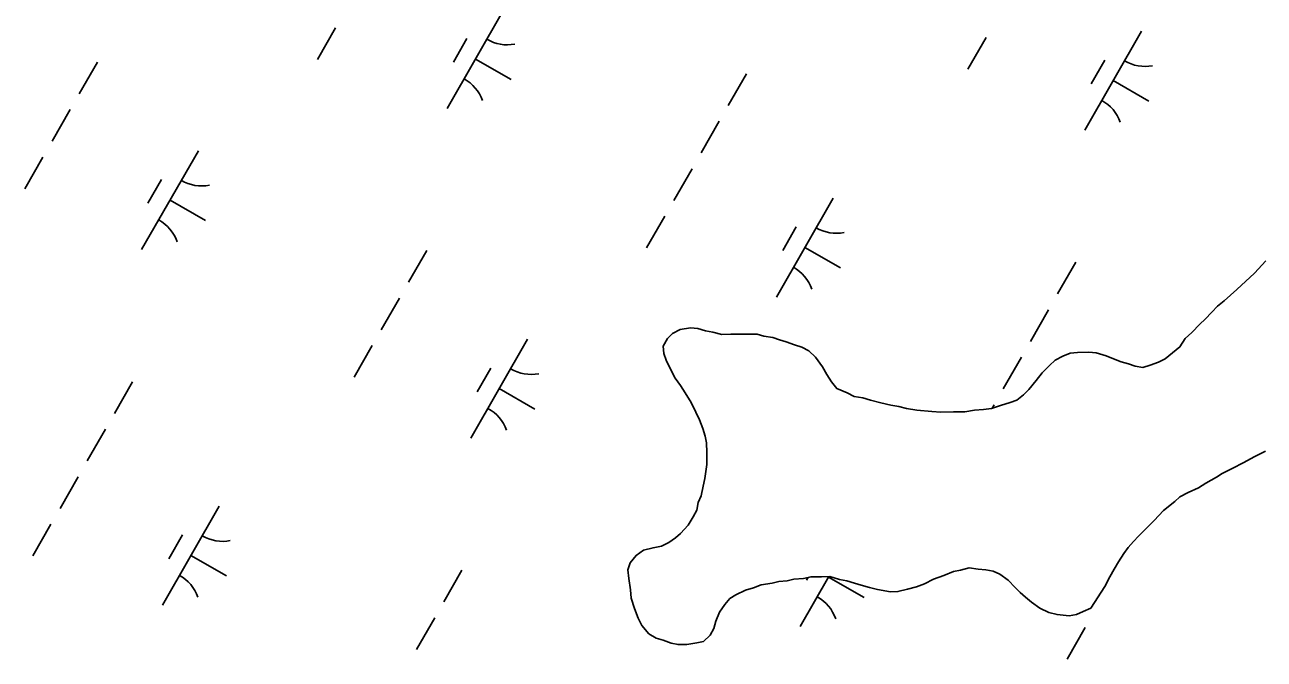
# Model space of a CAD drawing. Extents: x 3930721 to 3950824, y 220441 to 242861.
# Drawn here: x 3944405 to 3944948, y 230657 to 230936 of the extents above; entities that cross this region are included whole.
import ezdxf

# ---------------------------------------------------------------- set-up
doc = ezdxf.new("R2010")
doc.units = 0
doc.layers.add('V-TOPO-SHOR', color=7, linetype='Continuous')
doc.layers.add('V-WETL-SWMP', color=7, linetype='Continuous')

msp = doc.modelspace()

# ---------------------------------------------------------------- linework, layer by layer
at = {"layer": 'V-TOPO-SHOR'}
for points in [[(3944703.42, 230801.47), (3944706.7, 230800.85), (3944710.63, 230799.91), (3944714.56, 230799.95), (3944717.84, 230799.98), (3944722.42, 230800.03), (3944726.02, 230800.06), (3944728.98, 230799.11), (3944732.91, 230798.5), (3944735.86, 230797.54), (3944738.82, 230796.59), (3944742.43, 230795.32), (3944745.72, 230794.37), (3944748.68, 230792.76), (3944751.66, 230789.85), (3944754.65, 230785.62), (3944756.64, 230782.37), (3944758.64, 230779.11), (3944760.96, 230776.19), (3944765.56, 230774.27), (3944768.53, 230772.67), (3944772.46, 230772.05), (3944775.75, 230771.1), (3944780.34, 230769.84), (3944784.61, 230768.9), (3944788.21, 230768.28), (3944791.5, 230767.33), (3944796.09, 230766.73), (3944802.64, 230766.14), (3944806.57, 230765.85), (3944812.14, 230765.9), (3944817.05, 230765.96), (3944821.3, 230766.65), (3944825.22, 230767.02), (3944828.82, 230767.38), (3944832.73, 230768.73), (3944836.97, 230770.08), (3944839.91, 230771.1), (3944842.83, 230773.42), (3944845.1, 230775.73), (3944848.34, 230779.69), (3944850.92, 230782.99), (3944854.16, 230786.3), (3944856.76, 230788.62), (3944860.01, 230790.29), (3944863.27, 230791.63), (3944866.54, 230791.99), (3944871.45, 230792.04), (3944874.73, 230791.75), (3944879, 230790.48), (3944882.29, 230789.21), (3944885.57, 230787.93), (3944888.86, 230786.98), (3944891.81, 230786.03), (3944895.09, 230785.41), (3944898.36, 230786.42), (3944901.95, 230787.77), (3944904.88, 230789.11), (3944908.12, 230791.76), (3944911.37, 230794.41), (3944913.62, 230798.03), (3944916.54, 230800.68), (3944920.11, 230804.32), (3944922.38, 230806.63), (3944925.29, 230809.61), (3944927.89, 230812.25), (3944930.81, 230814.58), (3944936.33, 230819.54), (3944944.11, 230826.82), (3944948.96, 230832.11)], [(3944872.26, 230679.76), (3944869, 230678.42), (3944866.07, 230677.08), (3944862.8, 230676.39), (3944857.56, 230676.99), (3944853.95, 230677.94), (3944850, 230679.86), (3944846.38, 230682.44), (3944843.73, 230684.71), (3944841.42, 230686.65), (3944839.11, 230688.92), (3944836.13, 230692.16), (3944832.5, 230694.74), (3944829.54, 230696.02), (3944826.26, 230696.65), (3944822.98, 230696.94), (3944819.05, 230697.55), (3944815.13, 230696.53), (3944812.19, 230695.85), (3944807.95, 230694.17), (3944803.39, 230692.49), (3944799.48, 230690.48), (3944795.89, 230689.14), (3944791.97, 230688.11), (3944787.73, 230687.09), (3944784.45, 230687.05), (3944778.88, 230687.98), (3944775.27, 230688.93), (3944771.66, 230689.87), (3944768.7, 230690.83), (3944765.42, 230691.77), (3944762.14, 230692.39), (3944757.87, 230693.66), (3944754.27, 230693.62), (3944749.68, 230693.58), (3944746.42, 230692.89), (3944742.17, 230692.52), (3944739.23, 230691.83), (3944735.63, 230691.47), (3944732.69, 230690.79), (3944727.79, 230690.08), (3944724.53, 230688.74), (3944720.94, 230687.72), (3944716.7, 230685.71), (3944714.1, 230684.05), (3944711.83, 230681.41), (3944709.57, 230678.11), (3944707.98, 230674.17), (3944707.03, 230670.88), (3944705.42, 230667.92), (3944702.5, 230665.27), (3944699.56, 230664.59), (3944695.31, 230663.89), (3944691.39, 230663.85), (3944688.43, 230664.48), (3944684.82, 230665.75), (3944681.86, 230666.7), (3944678.57, 230668.63), (3944675.59, 230672.2), (3944673.92, 230675.46), (3944672.24, 230679.7), (3944670.88, 230684.27), (3944670.52, 230687.87), (3944669.81, 230692.77), (3944669.45, 230696.69), (3944670.4, 230699.65), (3944672.98, 230702.95), (3944676.23, 230705.28), (3944680.48, 230706.3), (3944684.08, 230706.99), (3944687.33, 230708.66), (3944690.26, 230710.66), (3944692.53, 230712.64), (3944695.77, 230716.27), (3944698.02, 230719.9), (3944699.63, 230722.86), (3944700.25, 230726.14), (3944701.53, 230729.1), (3944702.47, 230733.37), (3944703.09, 230736.65), (3944704.01, 230742.88), (3944703.96, 230748.11), (3944703.91, 230752.37), (3944703.23, 230755.31), (3944702.21, 230758.57), (3944700.86, 230762.49), (3944699.2, 230765.74), (3944697.19, 230769.98), (3944694.53, 230774.21), (3944692.53, 230777.46), (3944690.2, 230780.71), (3944688.2, 230784.29), (3944686.19, 230788.53), (3944685.19, 230791.47), (3944684.82, 230794.73), (3944686.75, 230798.03), (3944689.02, 230800.34), (3944692.28, 230802.01), (3944696.85, 230802.71), (3944700.13, 230802.42), (3944703.42, 230801.47)], [(3944948.83, 230748.63), (3944944.27, 230746.29), (3944939.06, 230743.62), (3944934.5, 230741.28), (3944929.94, 230738.94), (3944927.33, 230737.28), (3944922.78, 230734.61), (3944919.52, 230732.62), (3944914.96, 230730.61), (3944911.38, 230728.61), (3944909.11, 230726.62), (3944904.24, 230722.64), (3944900.03, 230718.34), (3944896.14, 230714.38), (3944893.22, 230711.4), (3944890.96, 230709.08), (3944888.69, 230706.44), (3944886.75, 230703.8), (3944884.5, 230700.18), (3944882.57, 230696.89), (3944880.64, 230693.59), (3944878.39, 230689.32), (3944872.26, 230679.76)]]:
    msp.add_lwpolyline(points, dxfattribs=at)
at = {"layer": 'V-WETL-SWMP'}
for p, q in [((3944615.01, 230942.36), (3944590.16, 230898.97)), ((3944541.25, 230934.38), (3944533.3, 230920.5)), ((3944598.87, 230929.71), (3944592.91, 230919.29)), ((3944826.42, 230930.09), (3944818.47, 230916.21)), ((3944894.54, 230932.9), (3944869.69, 230889.52)), ((3944436.87, 230919.31), (3944428.92, 230905.42)), ((3944602.58, 230920.66), (3944618.2, 230911.72)), ((3944878.41, 230920.25), (3944872.44, 230909.84)), ((3944721.38, 230914.19), (3944713.43, 230900.31)), ((3944882.12, 230911.21), (3944897.74, 230902.26)), ((3944424.95, 230898.48), (3944417, 230884.6)), ((3944709.45, 230893.37), (3944701.5, 230879.48)), ((3944481.14, 230880.47), (3944456.29, 230837.08)), ((3944413.02, 230877.65), (3944405.07, 230863.77)), ((3944697.52, 230872.54), (3944689.57, 230858.66)), ((3944465, 230867.81), (3944459.04, 230857.4)), ((3944468.72, 230858.77), (3944484.34, 230849.83)), ((3944759.35, 230859.69), (3944734.5, 230816.3)), ((3944685.6, 230851.71), (3944677.64, 230837.83)), ((3944743.21, 230847.04), (3944737.25, 230836.63)), ((3944581.22, 230836.64), (3944573.26, 230822.76)), ((3944746.93, 230838), (3944762.55, 230829.05)), ((3944865.72, 230831.53), (3944857.77, 230817.64)), ((3944948.96, 230832.11), (3944944.11, 230826.82)), ((3944944.11, 230826.82), (3944936.32, 230819.54)), ((3944569.29, 230815.81), (3944561.34, 230801.93)), ((3944930.81, 230814.58), (3944927.89, 230812.25)), ((3944936.32, 230819.54), (3944930.81, 230814.58)), ((3944853.79, 230810.7), (3944845.84, 230796.82)), ((3944925.29, 230809.61), (3944922.38, 230806.63)), ((3944927.89, 230812.25), (3944925.29, 230809.61)), ((3944920.11, 230804.32), (3944916.54, 230800.68)), ((3944922.38, 230806.63), (3944920.11, 230804.32)), ((3944689.02, 230800.34), (3944686.75, 230798.03)), ((3944692.28, 230802.01), (3944689.02, 230800.34)), ((3944696.85, 230802.71), (3944692.28, 230802.01)), ((3944700.13, 230802.42), (3944696.85, 230802.71)), ((3944703.42, 230801.47), (3944700.13, 230802.42)), ((3944706.7, 230800.85), (3944703.42, 230801.47)), ((3944710.63, 230799.91), (3944706.7, 230800.85)), ((3944714.56, 230799.95), (3944710.63, 230799.91)), ((3944717.83, 230799.98), (3944714.56, 230799.95)), ((3944722.42, 230800.03), (3944717.83, 230799.98)), ((3944726.02, 230800.06), (3944722.42, 230800.03)), ((3944728.98, 230799.11), (3944726.02, 230800.06)), ((3944732.91, 230798.5), (3944728.98, 230799.11)), ((3944735.87, 230797.54), (3944732.91, 230798.5)), ((3944916.54, 230800.68), (3944913.62, 230798.03)), ((3944557.36, 230794.99), (3944549.41, 230781.1)), ((3944625.48, 230797.8), (3944600.63, 230754.41)), ((3944686.75, 230798.03), (3944684.82, 230794.74)), ((3944684.82, 230794.74), (3944685.18, 230791.46)), ((3944738.82, 230796.59), (3944735.87, 230797.54)), ((3944742.44, 230795.32), (3944738.82, 230796.59)), ((3944745.72, 230794.37), (3944742.44, 230795.32)), ((3944748.68, 230792.76), (3944745.72, 230794.37)), ((3944751.66, 230789.85), (3944748.68, 230792.76)), ((3944911.37, 230794.41), (3944908.12, 230791.76)), ((3944913.62, 230798.03), (3944911.37, 230794.41)), ((3944685.18, 230791.46), (3944686.2, 230788.53)), ((3944686.2, 230788.53), (3944688.2, 230784.29)), ((3944754.65, 230785.62), (3944751.66, 230789.85)), ((3944841.87, 230789.87), (3944833.91, 230775.99)), ((3944856.76, 230788.62), (3944854.16, 230786.3)), ((3944860.01, 230790.29), (3944856.76, 230788.62)), ((3944863.27, 230791.63), (3944860.01, 230790.29)), ((3944866.54, 230791.99), (3944863.27, 230791.63)), ((3944871.46, 230792.04), (3944866.54, 230791.99)), ((3944874.73, 230791.75), (3944871.46, 230792.04)), ((3944879, 230790.48), (3944874.73, 230791.75)), ((3944882.29, 230789.2), (3944879, 230790.48)), ((3944885.57, 230787.93), (3944882.29, 230789.2)), ((3944888.86, 230786.98), (3944885.57, 230787.93)), ((3944901.94, 230787.77), (3944898.36, 230786.42)), ((3944904.88, 230789.11), (3944901.94, 230787.77)), ((3944908.12, 230791.76), (3944904.88, 230789.11)), ((3944609.35, 230785.15), (3944603.38, 230774.73)), ((3944688.2, 230784.29), (3944690.2, 230780.71)), ((3944756.64, 230782.37), (3944754.65, 230785.62)), ((3944758.64, 230779.11), (3944756.64, 230782.37)), ((3944850.92, 230782.99), (3944848.34, 230779.69)), ((3944854.16, 230786.3), (3944850.92, 230782.99)), ((3944891.81, 230786.03), (3944888.86, 230786.98)), ((3944895.09, 230785.4), (3944891.81, 230786.03)), ((3944898.36, 230786.42), (3944895.09, 230785.4)), ((3944452.32, 230779.09), (3944444.37, 230765.21)), ((3944690.2, 230780.71), (3944692.53, 230777.46)), ((3944692.53, 230777.46), (3944694.52, 230774.21)), ((3944760.96, 230776.19), (3944758.64, 230779.11)), ((3944848.34, 230779.69), (3944845.1, 230775.73)), ((3944613.06, 230776.11), (3944628.68, 230767.16)), ((3944694.52, 230774.21), (3944697.19, 230769.98)), ((3944765.56, 230774.27), (3944760.96, 230776.19)), ((3944768.53, 230772.67), (3944765.56, 230774.27)), ((3944772.46, 230772.05), (3944768.53, 230772.67)), ((3944775.75, 230771.1), (3944772.46, 230772.05)), ((3944780.34, 230769.84), (3944775.75, 230771.1)), ((3944839.91, 230771.1), (3944836.98, 230770.08)), ((3944842.83, 230773.42), (3944839.91, 230771.1)), ((3944845.1, 230775.73), (3944842.83, 230773.42)), ((3944697.19, 230769.98), (3944699.19, 230765.74)), ((3944699.19, 230765.74), (3944700.86, 230762.49)), ((3944784.61, 230768.9), (3944780.34, 230769.84)), ((3944788.21, 230768.28), (3944784.61, 230768.9)), ((3944791.5, 230767.33), (3944788.21, 230768.28)), ((3944796.09, 230766.73), (3944791.5, 230767.33)), ((3944802.64, 230766.14), (3944796.09, 230766.73)), ((3944806.57, 230765.85), (3944802.64, 230766.14)), ((3944812.14, 230765.9), (3944806.57, 230765.85)), ((3944817.05, 230765.96), (3944812.14, 230765.9)), ((3944821.3, 230766.65), (3944817.05, 230765.96)), ((3944825.22, 230767.02), (3944821.3, 230766.65)), ((3944828.82, 230767.38), (3944825.22, 230767.02)), ((3944832.73, 230768.73), (3944828.82, 230767.38)), ((3944829.94, 230769.05), (3944829.03, 230767.46)), ((3944836.98, 230770.08), (3944832.73, 230768.73)), ((3944700.86, 230762.49), (3944702.21, 230758.57)), ((3944440.39, 230758.26), (3944432.44, 230744.38)), ((3944702.21, 230758.57), (3944703.23, 230755.31)), ((3944703.23, 230755.31), (3944703.91, 230752.37)), ((3944703.91, 230752.37), (3944703.96, 230748.11)), ((3944703.96, 230748.11), (3944704.01, 230742.88)), ((3944939.06, 230743.62), (3944944.27, 230746.29)), ((3944944.27, 230746.29), (3944948.83, 230748.63)), ((3944704.01, 230742.88), (3944703.09, 230736.65)), ((3944927.33, 230737.28), (3944929.94, 230738.94)), ((3944929.94, 230738.94), (3944934.5, 230741.28)), ((3944934.5, 230741.28), (3944939.06, 230743.62)), ((3944428.46, 230737.44), (3944420.51, 230723.55)), ((3944702.47, 230733.37), (3944701.53, 230729.1)), ((3944703.09, 230736.65), (3944702.47, 230733.37)), ((3944919.53, 230732.62), (3944922.78, 230734.61)), ((3944922.78, 230734.61), (3944927.33, 230737.28)), ((3944701.53, 230729.1), (3944700.25, 230726.14)), ((3944909.11, 230726.62), (3944911.38, 230728.61)), ((3944911.38, 230728.61), (3944914.96, 230730.61)), ((3944914.96, 230730.61), (3944919.53, 230732.62)), ((3944490.29, 230724.59), (3944465.44, 230681.2)), ((3944699.63, 230722.86), (3944698.02, 230719.9)), ((3944700.25, 230726.14), (3944699.63, 230722.86)), ((3944900.03, 230718.34), (3944904.24, 230722.64)), ((3944904.24, 230722.64), (3944909.11, 230726.62)), ((3944416.54, 230716.61), (3944408.58, 230702.73)), ((3944698.02, 230719.9), (3944695.77, 230716.28)), ((3944896.14, 230714.38), (3944900.03, 230718.34)), ((3944474.15, 230711.94), (3944468.19, 230701.52)), ((3944692.53, 230712.64), (3944690.26, 230710.65)), ((3944695.77, 230716.28), (3944692.53, 230712.64)), ((3944890.96, 230709.08), (3944893.22, 230711.4)), ((3944893.22, 230711.4), (3944896.14, 230714.38)), ((3944680.48, 230706.3), (3944676.23, 230705.27)), ((3944684.07, 230706.99), (3944680.48, 230706.3)), ((3944687.33, 230708.66), (3944684.07, 230706.99)), ((3944690.26, 230710.65), (3944687.33, 230708.66)), ((3944886.75, 230703.8), (3944888.69, 230706.44)), ((3944888.69, 230706.44), (3944890.96, 230709.08)), ((3944477.87, 230702.9), (3944493.49, 230693.95)), ((3944672.98, 230702.95), (3944670.4, 230699.65)), ((3944676.23, 230705.27), (3944672.98, 230702.95)), ((3944884.5, 230700.18), (3944886.75, 230703.8)), ((3944596.66, 230696.42), (3944588.71, 230682.54)), ((3944670.4, 230699.65), (3944669.45, 230696.69)), ((3944669.45, 230696.69), (3944669.81, 230692.77)), ((3944807.95, 230694.17), (3944812.19, 230695.85)), ((3944812.19, 230695.85), (3944815.13, 230696.53)), ((3944815.13, 230696.53), (3944819.05, 230697.55)), ((3944819.05, 230697.55), (3944822.98, 230696.94)), ((3944822.98, 230696.94), (3944826.26, 230696.65)), ((3944826.26, 230696.65), (3944829.54, 230696.02)), ((3944829.54, 230696.02), (3944832.5, 230694.74)), ((3944880.64, 230693.59), (3944882.57, 230696.89)), ((3944882.57, 230696.89), (3944884.5, 230700.18)), ((3944669.81, 230692.77), (3944670.52, 230687.87)), ((3944724.53, 230688.74), (3944727.79, 230690.08)), ((3944727.79, 230690.08), (3944732.69, 230690.79)), ((3944732.69, 230690.79), (3944735.63, 230691.47)), ((3944735.63, 230691.47), (3944739.23, 230691.83)), ((3944739.23, 230691.83), (3944742.17, 230692.52)), ((3944742.17, 230692.52), (3944746.42, 230692.89)), ((3944757.52, 230693.66), (3944744.98, 230671.75)), ((3944746.42, 230692.89), (3944749.69, 230693.58)), ((3944748.44, 230693.32), (3944747.72, 230692.07)), ((3944749.69, 230693.58), (3944754.27, 230693.62)), ((3944754.27, 230693.62), (3944757.87, 230693.66)), ((3944757.4, 230693.44), (3944773.02, 230684.5)), ((3944757.87, 230693.66), (3944762.14, 230692.39)), ((3944762.14, 230692.39), (3944765.42, 230691.77)), ((3944765.42, 230691.77), (3944768.7, 230690.82)), ((3944768.7, 230690.82), (3944771.66, 230689.87)), ((3944771.66, 230689.87), (3944775.27, 230688.93)), ((3944795.89, 230689.14), (3944799.48, 230690.48)), ((3944799.48, 230690.48), (3944803.39, 230692.49)), ((3944803.39, 230692.49), (3944807.95, 230694.17)), ((3944832.5, 230694.74), (3944836.13, 230692.16)), ((3944836.13, 230692.16), (3944839.11, 230688.92)), ((3944878.39, 230689.32), (3944880.64, 230693.59)), ((3944670.52, 230687.87), (3944670.88, 230684.27)), ((3944670.88, 230684.27), (3944672.24, 230679.7)), ((3944711.83, 230681.41), (3944714.1, 230684.05)), ((3944714.1, 230684.05), (3944716.7, 230685.71)), ((3944716.7, 230685.71), (3944720.94, 230687.72)), ((3944720.94, 230687.72), (3944724.53, 230688.74)), ((3944775.27, 230688.93), (3944778.88, 230687.98)), ((3944778.88, 230687.98), (3944784.45, 230687.05)), ((3944784.45, 230687.05), (3944787.73, 230687.09)), ((3944787.73, 230687.09), (3944791.97, 230688.11)), ((3944791.97, 230688.11), (3944795.89, 230689.14)), ((3944839.11, 230688.92), (3944841.42, 230686.65)), ((3944841.42, 230686.65), (3944843.73, 230684.71)), ((3944843.73, 230684.71), (3944846.37, 230682.44)), ((3944872.26, 230679.76), (3944878.39, 230689.32)), ((3944672.24, 230679.7), (3944673.92, 230675.46)), ((3944709.58, 230678.11), (3944711.83, 230681.41)), ((3944846.37, 230682.44), (3944850, 230679.86)), ((3944850, 230679.86), (3944853.95, 230677.94)), ((3944869, 230678.42), (3944872.26, 230679.76)), ((3944584.73, 230675.6), (3944576.78, 230661.71)), ((3944673.92, 230675.46), (3944675.59, 230672.2)), ((3944707.03, 230670.88), (3944707.98, 230674.17)), ((3944707.98, 230674.17), (3944709.58, 230678.11)), ((3944853.95, 230677.94), (3944857.56, 230676.99)), ((3944857.56, 230676.99), (3944862.8, 230676.39)), ((3944862.8, 230676.39), (3944866.07, 230677.08)), ((3944866.07, 230677.08), (3944869, 230678.42)), ((3944675.59, 230672.2), (3944678.57, 230668.63)), ((3944678.57, 230668.63), (3944681.86, 230666.7)), ((3944702.5, 230665.27), (3944705.42, 230667.92)), ((3944705.42, 230667.92), (3944707.03, 230670.88)), ((3944869.9, 230671.31), (3944861.95, 230657.42)), ((3944681.86, 230666.7), (3944684.82, 230665.75)), ((3944684.82, 230665.75), (3944688.43, 230664.48)), ((3944688.43, 230664.48), (3944691.39, 230663.85)), ((3944691.39, 230663.85), (3944695.31, 230663.89)), ((3944695.31, 230663.89), (3944699.56, 230664.59)), ((3944699.56, 230664.59), (3944702.5, 230665.27))]:
    msp.add_line(p, q, dxfattribs=at)
for centre, start, end in [((3944616.52, 230944.52), 239.4279, 280.9715), ((3944896.05, 230935.06), 239.4279, 280.9715), ((3944589.06, 230896.58), 19.4279, 60.9715), ((3944868.6, 230887.12), 19.4279, 60.9715), ((3944482.65, 230882.62), 239.4279, 280.9715), ((3944455.2, 230834.69), 19.4279, 60.9715), ((3944760.86, 230861.85), 239.4279, 280.9715), ((3944733.4, 230813.91), 19.4279, 60.9715), ((3944626.99, 230799.96), 239.4279, 280.9715), ((3944599.54, 230752.02), 19.4279, 60.9715), ((3944491.8, 230726.75), 239.4279, 280.9715), ((3944464.34, 230678.81), 19.4279, 60.9715), ((3944743.88, 230669.35), 19.4279, 60.9715)]:
    msp.add_arc(centre, 17.62, start, end, dxfattribs=at)

doc.saveas('drawing.dxf')
